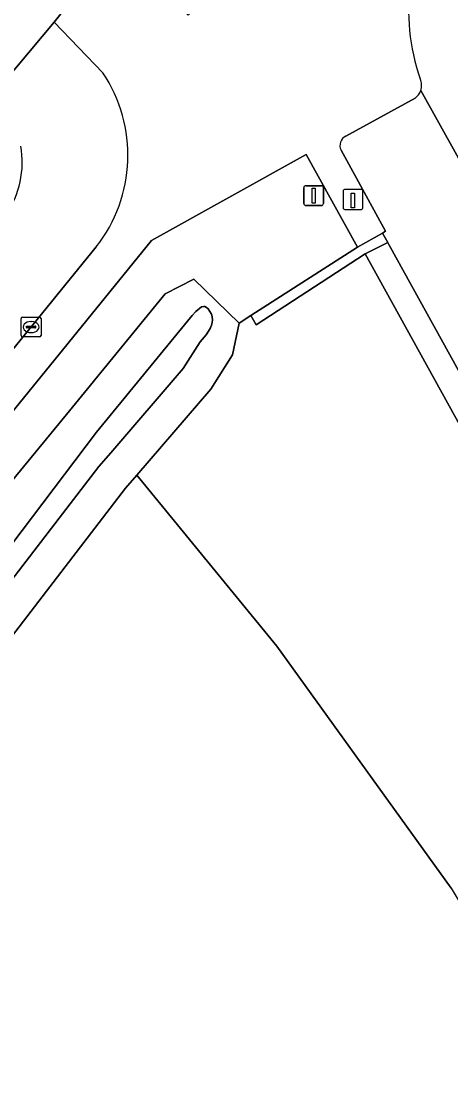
# Model space of a CAD drawing. Extents: x 156412 to 157779, y 382335 to 383768.
# Drawn here: x 157445 to 157466.7, y 382855.9 to 382909 of the extents above; entities that cross this region are included whole.
import ezdxf

# ---------------------------------------------------------------- set-up
doc = ezdxf.new("R2010")
doc.units = 0
for name, color, linetype in [('IMGEO_Fietspad_gesloten', 7, 'Continuous'), ('IMGEO_Groenvoorziening', 7, 'Continuous'), ('IMGEO_Haag', 7, 'Continuous'), ('IMGEO_Kolk', 7, 'Continuous'), ('IMGEO_Laadpaal', 7, 'Continuous'), ('IMGEO_Lichtmast', 7, 'Continuous'), ('IMGEO_Oever', 7, 'Continuous'), ('IMGEO_Parkeervlak_gesloten', 7, 'Continuous'), ('IMGEO_Rijbaan_lokaal_gesloten', 7, 'Continuous'), ('IMGEO_Voetpad_open', 7, 'Continuous'), ('IMGEO_Waterloop', 7, 'Continuous')]:
    doc.layers.add(name, color=color, linetype=linetype)

msp = doc.modelspace()

# ---------------------------------------------------------------- linework, layer by layer
at = {"layer": 'IMGEO_Fietspad_gesloten'}
msp.add_lwpolyline([(157371.955, 382822.276), (157376.639, 382827.757), (157418.057, 382875.664), (157441.491, 382902.973), (157443.443, 382905.142), (157446.659, 382908.968), (157448.564, 382911.379), (157449.707, 382912.776)], dxfattribs=at)
at = {"layer": 'IMGEO_Groenvoorziening'}
for points in [[(157421.518, 382853.316), (157419.807, 382856.254), (157420.01, 382856.869), (157420.248, 382858.099), (157420.799, 382859.291), (157422.003, 382860.651), (157423.424, 382861.688), (157425.185, 382862.271), (157447.431, 382889.325), (157452.28, 382895.236), (157453.728, 382895.98), (157456.01, 382893.755), (157456.608, 382894.139), (157462.007, 382897.603), (157459.407, 382902.276), (157451.588, 382897.934), (157446.199, 382891.315), (157422.749, 382862.491), (157405.526, 382841.445)], [(157466.739, 382865.212), (157457.912, 382877.442), (157450.838, 382886.074), (157450.273, 382885.417), (157428.625, 382857.248), (157428.787, 382856.905), (157429.116, 382856.213), (157430.116, 382854.824), (157433.823, 382850.143), (157436.749, 382846.081), (157441.008, 382839.217), (157446.43, 382829.792), (157447.568, 382828.175), (157448.726, 382827.479), (157449.199, 382827.049), (157449.241, 382826.801), (157449.376, 382825.997), (157449.478, 382825.749), (157450.009, 382824.457), (157451.026, 382822.775), (157452.502, 382820.906), (157453.532, 382819.01), (157455.451, 382815.507), (157459.422, 382810.4)]]:
    msp.add_lwpolyline(points, dxfattribs=at)
for points in [[(157462.384, 382897.254), (157463.525, 382897.835), (157463.26, 382898.314), (157462.007, 382897.603), (157456.608, 382894.139), (157456.875, 382893.677)], [(157462.384, 382897.254), (157456.875, 382893.677), (157456.608, 382894.139), (157456.01, 382893.755), (157455.686, 382892.159), (157454.579, 382890.429), (157450.838, 382886.074), (157457.912, 382877.442), (157466.739, 382865.212), (157474.676, 382851.991), (157482.196, 382847.585), (157478.797, 382853.594), (157479.468, 382853.954), (157479.423, 382854.06), (157484.424, 382856.808), (157484.374, 382856.899), (157484.622, 382857.065)]]:
    msp.add_lwpolyline(points, close=True, dxfattribs=at)
msp.add_arc((157440.382, 382901.885), 4.664, 325.6434, 10.1331, dxfattribs=at)
at = {"layer": 'IMGEO_Haag'}
msp.add_lwpolyline([(157463.525, 382897.835), (157463.26, 382898.314), (157462.007, 382897.603), (157456.608, 382894.139), (157456.875, 382893.677), (157462.384, 382897.254)], close=True, dxfattribs=at)
at = {"layer": 'IMGEO_Kolk'}
for p, q in [((157444.995, 382893.135), (157444.995, 382893.987)), ((157445.07, 382894.061), (157445.922, 382894.061)), ((157445.297, 382893.604), (157445.695, 382893.604)), ((157445.483, 382893.841), (157445.508, 382893.841)), ((157445.996, 382893.987), (157445.996, 382893.135)), ((157445.922, 382893.061), (157445.07, 382893.061)), ((157445.254, 382893.555), (157445.254, 382893.567)), ((157445.692, 382893.518), (157445.294, 382893.518)), ((157445.506, 382893.281), (157445.481, 382893.281)), ((157445.738, 382893.567), (157445.738, 382893.555))]:
    msp.add_line(p, q, dxfattribs=at)
for points in [[(157444.995, 382893.135), (157444.995, 382893.987)], [(157445.07, 382894.061), (157445.922, 382894.061)], [(157445.996, 382893.987), (157445.996, 382893.135)], [(157445.922, 382893.061), (157445.07, 382893.061)]]:
    msp.add_lwpolyline(points, dxfattribs=at)
for centre, radius, start, end in [((157445.072, 382893.985), 0.0765, 91.552, 178.448), ((157445.072, 382893.985), 0.0765, 91.552, 178.448), ((157445.294, 382893.564), 0.0403, 85.8775, 175.7526), ((157445.699, 382893.566), 0.0386, 1.7309, 96.639), ((157445.92, 382893.985), 0.0765, 1.552, 88.448), ((157445.92, 382893.985), 0.0765, 1.552, 88.448), ((157445.072, 382893.137), 0.0765, 181.552, 268.448), ((157445.072, 382893.137), 0.0765, 181.552, 268.448), ((157445.291, 382893.554), 0.0366, 178.938, 274.7102), ((157445.695, 382893.561), 0.043, 264.8664, 352.4533), ((157445.92, 382893.137), 0.0765, 271.552, 358.448), ((157445.92, 382893.137), 0.0765, 271.552, 358.448)]:
    msp.add_arc(centre, radius, start, end, dxfattribs=at)
for centre, major_axis, ratio, start_param, end_param in [((157445.482, 382893.561), (-0.387, 0.002), 0.722429, 4.712389, 7.853982), ((157445.507, 382893.561), (-0.39, 0.002), 0.717154, 1.570796, 4.712389)]:
    msp.add_ellipse(centre, major_axis=major_axis, ratio=ratio, start_param=start_param, end_param=end_param, dxfattribs=at)
at = {"layer": 'IMGEO_Laadpaal'}
for p, q in [((157462.185, 382900.509), (157461.344, 382900.509)), ((157462.185, 382900.509), (157461.344, 382900.509)), ((157461.269, 382900.425), (157461.269, 382899.584)), ((157461.269, 382900.425), (157461.269, 382899.584)), ((157462.269, 382899.593), (157462.269, 382900.434)), ((157462.269, 382899.593), (157462.269, 382900.434)), ((157461.353, 382899.509), (157462.194, 382899.509)), ((157461.353, 382899.509), (157462.194, 382899.509))]:
    msp.add_line(p, q, dxfattribs=at)
msp.add_lwpolyline([(157461.684, 382900.322), (157461.844, 382900.322), (157461.844, 382899.589), (157461.684, 382899.589), (157461.684, 382900.322)], dxfattribs=at)
for centre, start, end in [((157461.347, 382900.431), 92.4484, 184.2845), ((157461.347, 382900.431), 92.4484, 184.2845), ((157462.191, 382900.431), 2.4484, 94.2845), ((157462.191, 382900.431), 2.4484, 94.2845), ((157461.347, 382899.587), 182.4484, 274.2845), ((157461.347, 382899.587), 182.4484, 274.2845), ((157462.191, 382899.587), 272.4484, 4.2845), ((157462.191, 382899.587), 272.4484, 4.2845)]:
    msp.add_arc(centre, 0.0779, start, end, dxfattribs=at)
at = {"layer": 'IMGEO_Lichtmast'}
for p, q in [((157459.285, 382899.805), (157459.285, 382900.605)), ((157459.285, 382900.605), (157459.285, 382899.805)), ((157459.385, 382900.705), (157460.175, 382900.705)), ((157460.175, 382900.705), (157459.385, 382900.705)), ((157460.275, 382900.605), (157460.275, 382899.805)), ((157460.275, 382899.805), (157460.275, 382900.605)), ((157460.175, 382899.705), (157459.385, 382899.705)), ((157459.385, 382899.705), (157460.175, 382899.705))]:
    msp.add_line(p, q, dxfattribs=at)
msp.add_lwpolyline([(157459.705, 382900.58), (157459.855, 382900.58), (157459.855, 382899.83), (157459.705, 382899.83), (157459.705, 382900.58)], dxfattribs=at)
for centre, start, end in [((157459.385, 382900.605), 90, 180), ((157459.385, 382900.605), 90, 180), ((157460.175, 382900.605), 0, 90), ((157460.175, 382900.605), 360, 90), ((157459.385, 382899.805), 180, 270), ((157459.385, 382899.805), 180, 270), ((157460.175, 382899.805), 270, 0), ((157460.175, 382899.805), 270, 0)]:
    msp.add_arc(centre, 0.1, start, end, dxfattribs=at)
at = {"layer": 'IMGEO_Oever'}
for points in [[(157450.273, 382885.417), (157450.838, 382886.074), (157454.579, 382890.429), (157455.686, 382892.159), (157456.01, 382893.755), (157453.728, 382895.98), (157452.28, 382895.236), (157447.431, 382889.325), (157425.185, 382862.271), (157424.698, 382859.286), (157424.811, 382858.943), (157428.118, 382857.248), (157428.787, 382856.905), (157428.625, 382857.248)], [(157453.396, 382893.853), (157453.64, 382894.15), (157453.819, 382894.346), (157454.11, 382894.578), (157454.236, 382894.604), (157454.283, 382894.595), (157454.365, 382894.554), (157454.442, 382894.488), (157454.614, 382894.207), (157454.646, 382894.102), (157454.666, 382893.905), (157454.637, 382893.715), (157454.567, 382893.53), (157454.465, 382893.35), (157454.339, 382893.173), (157454.046, 382892.823), (157453.18, 382891.47), (157449.519, 382887.208), (157448.923, 382886.515), (157427.977, 382859.261), (157427.176, 382859.677), (157448.798, 382888.248)]]:
    msp.add_lwpolyline(points, close=True, dxfattribs=at)
at = {"layer": 'IMGEO_Parkeervlak_gesloten'}
for points in [[(157461.169, 382902.503), (157463.423, 382898.407), (157463.26, 382898.314), (157463.525, 382897.835), (157463.584, 382897.728), (157478.573, 382870.65), (157485.801, 382857.698), (157487.101, 382855.37), (157485.643, 382854.573), (157484.424, 382856.808), (157479.423, 382854.06), (157479.468, 382853.954), (157479.663, 382854.06), (157481.178, 382851.164), (157489.631, 382836.026), (157496.183, 382839.673), (157500.551, 382842.065), (157465.195, 382905.512)], [(157464.907, 382905.132), (157461.408, 382903.204)]]:
    msp.add_lwpolyline(points, dxfattribs=at)
for centre, radius, start, end in [((157464.467, 382905.765), 0.771, 304.8219, 340.8615), ((157461.628, 382902.738), 0.516, 115.2618, 207.0855)]:
    msp.add_arc(centre, radius, start, end, dxfattribs=at)
at = {"layer": 'IMGEO_Rijbaan_lokaal_gesloten'}
for points in [[(157465.195, 382905.512), (157500.551, 382842.065), (157501.516, 382840.284), (157548.198, 382866.27), (157549.242, 382866.851), (157574.322, 382880.811), (157577.95, 382882.831), (157595.378, 382892.532), (157604.136, 382897.408), (157607.147, 382899.05), (157606.407, 382900.363), (157587.331, 382934.82)], [(157449.128, 382906.415), (157446.659, 382908.968), (157443.443, 382905.142)], [(157399.88, 382837.216), (157401.653, 382840.132), (157401.757, 382840.304), (157401.944, 382840.136), (157402.622, 382840.952), (157421.972, 382864.675), (157444.712, 382892.597), (157448.789, 382897.609)]]:
    msp.add_lwpolyline(points, dxfattribs=at)
for centre, radius, start, end in [((157475.253, 382909.589), 10.671, 172.1582, 199.0725), ((157442.882, 382902.246), 7.51, 321.8689, 33.7219), ((157464.432, 382905.771), 0.806, 341.2279, 24.2062), ((157440.382, 382901.885), 4.664, 325.6434, 10.1331)]:
    msp.add_arc(centre, radius, start, end, dxfattribs=at)
at = {"layer": 'IMGEO_Voetpad_open'}
for points in [[(157455.156, 382911.272), (157453.443, 382909.326), (157449.707, 382912.776), (157448.564, 382911.379), (157446.659, 382908.968), (157449.128, 382906.415)], [(157461.408, 382903.204), (157464.907, 382905.132)], [(157448.789, 382897.609), (157444.712, 382892.597), (157421.972, 382864.675), (157402.622, 382840.952), (157404.123, 382839.731), (157404.233, 382839.866), (157405.526, 382841.445), (157422.749, 382862.491), (157446.199, 382891.315), (157451.588, 382897.934), (157459.407, 382902.276), (157462.007, 382897.603), (157463.26, 382898.314), (157463.423, 382898.407), (157461.169, 382902.503)]]:
    msp.add_lwpolyline(points, dxfattribs=at)
msp.add_lwpolyline([(157478.573, 382870.65), (157463.584, 382897.728), (157463.525, 382897.835), (157462.384, 382897.254), (157484.622, 382857.065), (157485.801, 382857.698)], close=True, dxfattribs=at)
for centre, radius, start, end in [((157475.253, 382909.589), 10.671, 172.1582, 199.0725), ((157442.882, 382902.246), 7.51, 321.8689, 33.7219), ((157464.432, 382905.771), 0.806, 341.2279, 24.2062), ((157464.467, 382905.765), 0.771, 304.8219, 340.8615), ((157461.628, 382902.738), 0.516, 115.2618, 207.0855)]:
    msp.add_arc(centre, radius, start, end, dxfattribs=at)
at = {"layer": 'IMGEO_Waterloop'}
msp.add_lwpolyline([(157454.046, 382892.823), (157454.339, 382893.173), (157454.465, 382893.35), (157454.567, 382893.53), (157454.637, 382893.715), (157454.666, 382893.905), (157454.646, 382894.102), (157454.614, 382894.207), (157454.442, 382894.488), (157454.365, 382894.554), (157454.283, 382894.595), (157454.236, 382894.604), (157454.11, 382894.578), (157453.819, 382894.346), (157453.64, 382894.15), (157453.396, 382893.853), (157448.798, 382888.248), (157427.176, 382859.677), (157427.977, 382859.261), (157448.923, 382886.515), (157449.519, 382887.208), (157453.18, 382891.47)], close=True, dxfattribs=at)

doc.saveas('drawing.dxf')
